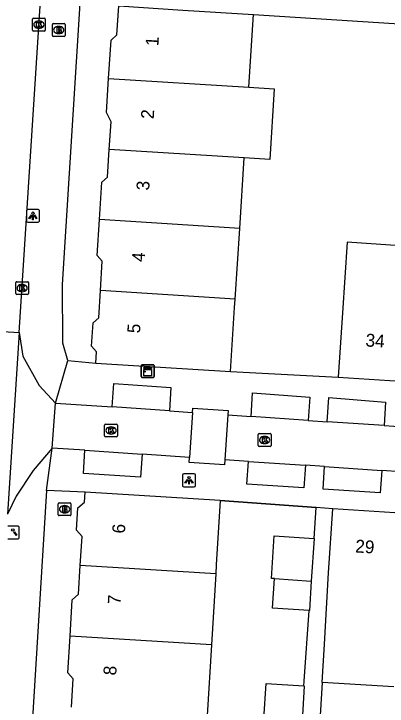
# Model space of a CAD drawing. Extents: x 159961 to 160856, y 382704 to 383353.
# Drawn here: x 160625.9 to 160654.9, y 382868.4 to 382922.3 of the extents above; entities that cross this region are included whole.
import ezdxf

# ---------------------------------------------------------------- set-up
doc = ezdxf.new("R2010")
doc.units = 0
for name, color, linetype in [('IMGEO_Brandkraan', 7, 'Continuous'), ('IMGEO_Kast', 7, 'Continuous'), ('IMGEO_Kolk', 7, 'Continuous'), ('IMGEO_Lichtpunt', 7, 'Continuous'), ('IMGEO_Muur', 7, 'Continuous'), ('IMGEO_Pand', 7, 'Continuous'), ('IMGEO_Pand_nummerreeks', 7, 'Continuous'), ('IMGEO_Rijbaan_lokaal_open', 7, 'Continuous'), ('IMGEO_Voetpad_open', 7, 'Continuous')]:
    doc.layers.add(name, color=color, linetype=linetype)

msp = doc.modelspace()

# ---------------------------------------------------------------- linework, layer by layer
at = {"layer": 'IMGEO_Brandkraan'}
for p, q in [((160628.852, 382920.608), (160628.852, 382921.46)), ((160628.927, 382921.534), (160629.779, 382921.534)), ((160629.34, 382921.314), (160629.365, 382921.314)), ((160629.853, 382921.46), (160629.853, 382920.608)), ((160629.363, 382920.754), (160629.338, 382920.754)), ((160629.779, 382920.534), (160628.927, 382920.534)), ((160629.301, 382883.326), (160629.301, 382884.178)), ((160629.376, 382884.252), (160630.228, 382884.252)), ((160630.302, 382884.178), (160630.302, 382883.326)), ((160629.789, 382884.032), (160629.814, 382884.032)), ((160630.228, 382883.252), (160629.376, 382883.252)), ((160629.812, 382883.472), (160629.787, 382883.472))]:
    msp.add_line(p, q, dxfattribs=at)
for points in [[(160628.852, 382920.608), (160628.852, 382921.46)], [(160628.927, 382921.534), (160629.779, 382921.534)], [(160629.2, 382921.234), (160629.2, 382920.834), (160629.413, 382920.834)], [(160629.431, 382921.234), (160629.2, 382921.234)], [(160629.853, 382921.46), (160629.853, 382920.608)], [(160629.379, 382921.153), (160629.325, 382921.153), (160629.325, 382921.077)], [(160629.325, 382921.077), (160629.378, 382921.077)], [(160629.387, 382921.001), (160629.325, 382921.001), (160629.325, 382920.92)], [(160629.325, 382920.92), (160629.387, 382920.92)], [(160629.779, 382920.534), (160628.927, 382920.534)], [(160629.301, 382883.326), (160629.301, 382884.178)], [(160629.376, 382884.252), (160630.228, 382884.252)], [(160630.302, 382884.178), (160630.302, 382883.326)], [(160629.649, 382883.952), (160629.649, 382883.552), (160629.862, 382883.552)], [(160629.88, 382883.952), (160629.649, 382883.952)], [(160629.828, 382883.871), (160629.774, 382883.871), (160629.774, 382883.795)], [(160629.774, 382883.795), (160629.827, 382883.795)], [(160629.836, 382883.719), (160629.774, 382883.719), (160629.774, 382883.638)], [(160629.774, 382883.638), (160629.836, 382883.638)], [(160630.228, 382883.252), (160629.376, 382883.252)]]:
    msp.add_lwpolyline(points, dxfattribs=at)
for centre, radius, start, end in [((160628.929, 382921.458), 0.0765, 91.552, 178.448), ((160628.929, 382921.458), 0.0765, 91.552, 178.448), ((160629.435, 382921.089), 0.145, 59.4692, 91.5367), ((160629.777, 382921.458), 0.0765, 1.552, 88.448), ((160629.777, 382921.458), 0.0765, 1.552, 88.448), ((160629.38, 382921.115), 0.0379, 267.8285, 90.9355), ((160629.388, 382920.96), 0.0404, 269.8759, 90.5077), ((160629.419, 382921.085), 0.251, 268.6676, 293.5347), ((160629.46, 382921.136), 0.0922, 285.5137, 58.1501), ((160629.465, 382920.944), 0.105, 301.3115, 78.989), ((160628.929, 382920.61), 0.0765, 181.552, 268.448), ((160628.929, 382920.61), 0.0765, 181.552, 268.448), ((160629.777, 382920.61), 0.0765, 271.552, 358.448), ((160629.777, 382920.61), 0.0765, 271.552, 358.448), ((160629.378, 382884.176), 0.0765, 91.552, 178.448), ((160629.378, 382884.176), 0.0765, 91.552, 178.448), ((160630.226, 382884.176), 0.0765, 1.552, 88.448), ((160630.226, 382884.176), 0.0765, 1.552, 88.448), ((160629.829, 382883.833), 0.0379, 267.8285, 90.9355), ((160629.837, 382883.678), 0.0404, 269.8759, 90.5077), ((160629.868, 382883.803), 0.251, 268.6676, 293.5347), ((160629.884, 382883.807), 0.145, 59.4692, 91.5367), ((160629.909, 382883.854), 0.0922, 285.5137, 58.1501), ((160629.914, 382883.662), 0.105, 301.3115, 78.989), ((160629.378, 382883.328), 0.0765, 181.552, 268.448), ((160629.378, 382883.328), 0.0765, 181.552, 268.448), ((160630.226, 382883.328), 0.0765, 271.552, 358.448), ((160630.226, 382883.328), 0.0765, 271.552, 358.448)]:
    msp.add_arc(centre, radius, start, end, dxfattribs=at)
for centre, major_axis, ratio, start_param, end_param in [((160629.339, 382921.034), (-0.387, 0.002), 0.722429, 4.712389, 7.853982), ((160629.364, 382921.034), (-0.39, 0.002), 0.717154, 1.570796, 4.712389), ((160629.788, 382883.752), (-0.387, 0.002), 0.722429, 4.712389, 7.853982), ((160629.813, 382883.752), (-0.39, 0.002), 0.717154, 1.570796, 4.712389)]:
    msp.add_ellipse(centre, major_axis=major_axis, ratio=ratio, start_param=start_param, end_param=end_param, dxfattribs=at)
at = {"layer": 'IMGEO_Kast'}
for p, q in [((160635.778, 382894.071), (160635.778, 382894.912)), ((160635.778, 382894.912), (160635.778, 382894.071)), ((160635.853, 382894.996), (160636.694, 382894.996)), ((160636.694, 382894.996), (160635.853, 382894.996)), ((160636.778, 382894.921), (160636.778, 382894.08)), ((160636.778, 382894.08), (160636.778, 382894.921)), ((160636.703, 382893.996), (160635.862, 382893.996)), ((160635.862, 382893.996), (160636.703, 382893.996))]:
    msp.add_line(p, q, dxfattribs=at)
for points in [[(160635.973, 382894.786), (160636.573, 382894.786), (160636.573, 382894.701), (160635.973, 382894.701), (160635.973, 382894.786)], [(160635.973, 382894.611), (160636.573, 382894.611), (160636.573, 382894.122), (160635.973, 382894.122), (160635.973, 382894.611)]]:
    msp.add_lwpolyline(points, dxfattribs=at)
msp.add_circle((160636.057, 382894.46), 0.0377, dxfattribs=at)
for centre, start, end in [((160635.856, 382894.918), 92.4484, 184.2845), ((160635.856, 382894.918), 92.4484, 184.2845), ((160636.7, 382894.918), 2.4484, 94.2845), ((160636.7, 382894.918), 2.4484, 94.2845), ((160635.856, 382894.074), 182.4484, 274.2845), ((160635.856, 382894.074), 182.4484, 274.2845), ((160636.7, 382894.074), 272.4484, 4.2845), ((160636.7, 382894.074), 272.4484, 4.2845)]:
    msp.add_arc(centre, 0.0779, start, end, dxfattribs=at)
at = {"layer": 'IMGEO_Kolk'}
for p, q in [((160627.303, 382921.032), (160627.303, 382921.884)), ((160627.378, 382921.958), (160628.23, 382921.958)), ((160628.304, 382921.884), (160628.304, 382921.032)), ((160627.791, 382921.738), (160627.816, 382921.738)), ((160628.23, 382920.958), (160627.378, 382920.958)), ((160627.814, 382921.178), (160627.789, 382921.178)), ((160625.998, 382900.529), (160625.998, 382901.381)), ((160626.073, 382901.455), (160626.925, 382901.455)), ((160626.999, 382901.381), (160626.999, 382900.529)), ((160626.486, 382901.235), (160626.511, 382901.235)), ((160626.925, 382900.455), (160626.073, 382900.455)), ((160626.509, 382900.675), (160626.484, 382900.675)), ((160632.924, 382889.452), (160632.924, 382890.304)), ((160632.999, 382890.378), (160633.851, 382890.378)), ((160633.412, 382890.158), (160633.437, 382890.158)), ((160633.925, 382890.304), (160633.925, 382889.452)), ((160633.435, 382889.598), (160633.41, 382889.598)), ((160644.893, 382888.706), (160644.893, 382889.558)), ((160644.968, 382889.632), (160645.82, 382889.632)), ((160645.894, 382889.558), (160645.894, 382888.706)), ((160633.851, 382889.378), (160632.999, 382889.378)), ((160645.381, 382889.412), (160645.406, 382889.412)), ((160645.82, 382888.632), (160644.968, 382888.632)), ((160645.404, 382888.852), (160645.379, 382888.852))]:
    msp.add_line(p, q, dxfattribs=at)
for points in [[(160627.303, 382921.032), (160627.303, 382921.884)], [(160627.378, 382921.958), (160628.23, 382921.958)], [(160628.304, 382921.884), (160628.304, 382921.032)], [(160627.624, 382921.658), (160627.747, 382921.658), (160627.747, 382921.507), (160627.877, 382921.658), (160628.041, 382921.658), (160627.895, 382921.507), (160628.048, 382921.258), (160627.896, 382921.258), (160627.811, 382921.422), (160627.747, 382921.355), (160627.747, 382921.258), (160627.624, 382921.258), (160627.624, 382921.658)], [(160628.23, 382920.958), (160627.378, 382920.958)], [(160625.998, 382900.529), (160625.998, 382901.381)], [(160626.073, 382901.455), (160626.925, 382901.455)], [(160626.999, 382901.381), (160626.999, 382900.529)], [(160626.319, 382901.155), (160626.442, 382901.155), (160626.442, 382901.004), (160626.572, 382901.155), (160626.736, 382901.155), (160626.59, 382901.004), (160626.743, 382900.755), (160626.591, 382900.755), (160626.506, 382900.919), (160626.442, 382900.852), (160626.442, 382900.755), (160626.319, 382900.755), (160626.319, 382901.155)], [(160626.925, 382900.455), (160626.073, 382900.455)], [(160632.924, 382889.452), (160632.924, 382890.304)], [(160632.999, 382890.378), (160633.851, 382890.378)], [(160633.245, 382890.078), (160633.368, 382890.078), (160633.368, 382889.927), (160633.498, 382890.078), (160633.662, 382890.078), (160633.516, 382889.927), (160633.669, 382889.678), (160633.517, 382889.678), (160633.432, 382889.842), (160633.368, 382889.775), (160633.368, 382889.678), (160633.245, 382889.678), (160633.245, 382890.078)], [(160633.925, 382890.304), (160633.925, 382889.452)], [(160644.893, 382888.706), (160644.893, 382889.558)], [(160644.968, 382889.632), (160645.82, 382889.632)], [(160645.894, 382889.558), (160645.894, 382888.706)], [(160633.851, 382889.378), (160632.999, 382889.378)], [(160645.214, 382889.332), (160645.337, 382889.332), (160645.337, 382889.181), (160645.467, 382889.332), (160645.631, 382889.332), (160645.485, 382889.181), (160645.638, 382888.932), (160645.486, 382888.932), (160645.401, 382889.096), (160645.337, 382889.029), (160645.337, 382888.932), (160645.214, 382888.932), (160645.214, 382889.332)], [(160645.82, 382888.632), (160644.968, 382888.632)]]:
    msp.add_lwpolyline(points, dxfattribs=at)
for centre, start, end in [((160627.38, 382921.882), 91.552, 178.448), ((160627.38, 382921.882), 91.552, 178.448), ((160628.228, 382921.882), 1.552, 88.448), ((160628.228, 382921.882), 1.552, 88.448), ((160627.38, 382921.034), 181.552, 268.448), ((160627.38, 382921.034), 181.552, 268.448), ((160628.228, 382921.034), 271.552, 358.448), ((160628.228, 382921.034), 271.552, 358.448), ((160626.075, 382901.379), 91.552, 178.448), ((160626.075, 382901.379), 91.552, 178.448), ((160626.923, 382901.379), 1.552, 88.448), ((160626.923, 382901.379), 1.552, 88.448), ((160626.075, 382900.531), 181.552, 268.448), ((160626.075, 382900.531), 181.552, 268.448), ((160626.923, 382900.531), 271.552, 358.448), ((160626.923, 382900.531), 271.552, 358.448), ((160633.001, 382890.302), 91.552, 178.448), ((160633.001, 382890.302), 91.552, 178.448), ((160633.849, 382890.302), 1.552, 88.448), ((160633.849, 382890.302), 1.552, 88.448), ((160633.001, 382889.454), 181.552, 268.448), ((160633.001, 382889.454), 181.552, 268.448), ((160633.849, 382889.454), 271.552, 358.448), ((160633.849, 382889.454), 271.552, 358.448), ((160644.97, 382889.556), 91.552, 178.448), ((160644.97, 382889.556), 91.552, 178.448), ((160645.818, 382889.556), 1.552, 88.448), ((160645.818, 382889.556), 1.552, 88.448), ((160644.97, 382888.708), 181.552, 268.448), ((160644.97, 382888.708), 181.552, 268.448), ((160645.818, 382888.708), 271.552, 358.448), ((160645.818, 382888.708), 271.552, 358.448)]:
    msp.add_arc(centre, 0.0765, start, end, dxfattribs=at)
for centre, major_axis, ratio, start_param, end_param in [((160627.79, 382921.458), (-0.387, 0.002), 0.722429, 4.712389, 7.853982), ((160627.815, 382921.458), (-0.39, 0.002), 0.717154, 1.570796, 4.712389), ((160626.485, 382900.955), (-0.387, 0.002), 0.722429, 4.712389, 7.853982), ((160626.51, 382900.955), (-0.39, 0.002), 0.717154, 1.570796, 4.712389), ((160633.411, 382889.878), (-0.387, 0.002), 0.722429, 4.712389, 7.853982), ((160633.436, 382889.878), (-0.39, 0.002), 0.717154, 1.570796, 4.712389), ((160645.38, 382889.132), (-0.387, 0.002), 0.722429, 4.712389, 7.853982), ((160645.405, 382889.132), (-0.39, 0.002), 0.717154, 1.570796, 4.712389)]:
    msp.add_ellipse(centre, major_axis=major_axis, ratio=ratio, start_param=start_param, end_param=end_param, dxfattribs=at)
at = {"layer": 'IMGEO_Lichtpunt'}
for p, q in [((160626.842, 382906.98), (160626.842, 382906.173)), ((160626.842, 382906.98), (160626.842, 382906.173)), ((160627.744, 382907.075), (160626.936, 382907.075)), ((160627.744, 382907.075), (160626.936, 382907.075)), ((160627.838, 382906.173), (160627.838, 382906.98)), ((160627.838, 382906.173), (160627.838, 382906.98)), ((160626.936, 382906.079), (160627.744, 382906.079)), ((160626.936, 382906.079), (160627.744, 382906.079)), ((160639.001, 382886.402), (160639.001, 382885.595)), ((160639.001, 382886.402), (160639.001, 382885.595)), ((160639.903, 382886.497), (160639.095, 382886.497)), ((160639.903, 382886.497), (160639.095, 382886.497)), ((160639.997, 382885.595), (160639.997, 382886.402)), ((160639.997, 382885.595), (160639.997, 382886.402)), ((160639.095, 382885.501), (160639.903, 382885.501)), ((160639.095, 382885.501), (160639.903, 382885.501)), ((160626.179, 382882.434), (160625.371, 382882.434)), ((160626.179, 382882.434), (160625.371, 382882.434)), ((160626.273, 382881.532), (160626.273, 382882.339)), ((160626.273, 382881.532), (160626.273, 382882.339)), ((160625.371, 382881.438), (160626.179, 382881.438)), ((160625.371, 382881.438), (160626.179, 382881.438))]:
    msp.add_line(p, q, dxfattribs=at)
for points in [[(160627.216, 382906.644), (160627.255, 382906.616), (160627.067, 382906.354), (160627.029, 382906.381), (160627.216, 382906.644)], [(160627.318, 382906.596), (160627.365, 382906.596), (160627.365, 382906.274), (160627.318, 382906.274), (160627.318, 382906.596)], [(160627.428, 382906.616), (160627.466, 382906.643), (160627.653, 382906.381), (160627.614, 382906.353), (160627.428, 382906.616)], [(160639.375, 382886.066), (160639.414, 382886.038), (160639.226, 382885.776), (160639.188, 382885.803), (160639.375, 382886.066)], [(160639.477, 382886.018), (160639.524, 382886.018), (160639.524, 382885.696), (160639.477, 382885.696), (160639.477, 382886.018)], [(160639.587, 382886.038), (160639.625, 382886.065), (160639.812, 382885.803), (160639.773, 382885.775), (160639.587, 382886.038)], [(160625.863, 382881.975), (160625.901, 382882.002), (160626.088, 382881.74), (160626.049, 382881.712), (160625.863, 382881.975)]]:
    msp.add_lwpolyline(points, dxfattribs=at)
for centre in [(160627.341, 382906.778), (160639.5, 382886.2), (160625.776, 382882.137)]:
    msp.add_circle(centre, 0.0994, dxfattribs=at)
for centre, start, end in [((160626.936, 382906.98), 90, 180), ((160626.936, 382906.98), 90, 180), ((160627.744, 382906.98), 0, 90), ((160627.744, 382906.98), 0, 90), ((160626.936, 382906.173), 180, 270), ((160626.936, 382906.173), 180, 270), ((160627.744, 382906.173), 270, 0), ((160627.744, 382906.173), 270, 360), ((160639.095, 382886.402), 90, 180), ((160639.095, 382886.402), 90, 180), ((160639.903, 382886.402), 0, 90), ((160639.903, 382886.402), 0, 90), ((160639.095, 382885.595), 180, 270), ((160639.095, 382885.595), 180, 270), ((160639.903, 382885.595), 270, 0), ((160639.903, 382885.595), 270, 360), ((160626.179, 382882.339), 0, 90), ((160626.179, 382882.339), 0, 90), ((160626.179, 382881.532), 270, 0), ((160626.179, 382881.532), 270, 360)]:
    msp.add_arc(centre, 0.0946, start, end, dxfattribs=at)
at = {"layer": 'IMGEO_Muur'}
for points in [[(160642.738, 382894.455), (160651.124, 382894.038)], [(160641.936, 382884.428), (160649.416, 382883.887)]]:
    msp.add_lwpolyline(points, dxfattribs=at)
at = {"layer": 'IMGEO_Pand'}
for points in [[(160633.234, 382917.271), (160633.423, 382920.245), (160633.881, 382920.648), (160634.024, 382922.904)], [(160634.024, 382922.904), (160639.014, 382922.587), (160644.513, 382922.238)], [(160644.152, 382916.581), (160644.513, 382922.238)], [(160633.291, 382911.751), (160633.428, 382913.899), (160633.066, 382914.629), (160633.234, 382917.271)], [(160633.234, 382917.271), (160644.152, 382916.581)], [(160644.152, 382916.581), (160646.134, 382916.456), (160645.787, 382910.963), (160643.801, 382911.088)], [(160632.529, 382906.284), (160632.714, 382909.194), (160633.153, 382909.58), (160633.291, 382911.751)], [(160643.801, 382911.088), (160633.291, 382911.751)], [(160643.45, 382905.594), (160643.801, 382911.088)], [(160632.599, 382900.764), (160632.744, 382903.038), (160632.351, 382903.483), (160632.529, 382906.284)], [(160643.45, 382905.594), (160632.529, 382906.284)], [(160643.099, 382900.1), (160643.45, 382905.594)], [(160657.47, 382904.142), (160651.833, 382904.524), (160651.461, 382899.027), (160651.124, 382894.038)], [(160632.249, 382895.122), (160632.305, 382895.993), (160631.909, 382896.442), (160632.024, 382898.255), (160632.464, 382898.643), (160632.599, 382900.764)], [(160643.099, 382900.1), (160632.599, 382900.764)], [(160642.738, 382894.455), (160643.057, 382899.445), (160643.099, 382900.1)], [(160632.249, 382895.122), (160642.738, 382894.455)], [(160651.124, 382894.038), (160656.761, 382893.656)], [(160631.024, 382879.382), (160631.163, 382881.632), (160630.741, 382882.11), (160630.849, 382883.85), (160631.368, 382884.308), (160631.416, 382885.078)], [(160641.936, 382884.428), (160631.416, 382885.078)], [(160641.936, 382884.428), (160641.628, 382879.438), (160641.584, 382878.731)], [(160649.881, 382870.278), (160650.062, 382873.254), (160650.376, 382878.805), (160650.704, 382883.794)], [(160656.342, 382883.424), (160650.704, 382883.794)], [(160646.159, 382878.349), (160645.93, 382878.364), (160646.148, 382881.674), (160649.247, 382881.47)], [(160649.247, 382881.47), (160649.03, 382878.161)], [(160630.232, 382873.871), (160630.408, 382876.713), (160630.885, 382877.134), (160631.024, 382879.382)], [(160641.584, 382878.731), (160631.024, 382879.382)], [(160641.584, 382878.731), (160641.243, 382873.193)], [(160648.854, 382875.872), (160646.008, 382876.058), (160646.159, 382878.349)], [(160646.159, 382878.349), (160649.03, 382878.161)], [(160649.03, 382878.161), (160648.879, 382875.87), (160648.854, 382875.872)], [(160630.338, 382868.361), (160630.474, 382870.554), (160630.056, 382871.028), (160630.232, 382873.871)], [(160641.243, 382873.193), (160630.232, 382873.871)], [(160641.243, 382873.193), (160640.905, 382867.71)], [(160645.341, 382867.437), (160645.51, 382870.181), (160648.445, 382870)], [(160655.464, 382869.938), (160649.881, 382870.278)], [(160648.445, 382870), (160648.475, 382869.998), (160648.306, 382867.254)]]:
    msp.add_lwpolyline(points, dxfattribs=at)
at = {"layer": 'IMGEO_Rijbaan_lokaal_open'}
for points in [[(160626.271, 382897.504), (160627.974, 382924.146)], [(160620.301, 382897.852), (160626.271, 382897.504)], [(160626.271, 382897.504), (160625.366, 382883.36)], [(160628.85, 382888.506), (160629.094, 382892.008)], [(160629.094, 382892.008), (160633.52, 382891.705)], [(160637.968, 382891.401), (160633.52, 382891.705)], [(160639.771, 382891.278), (160639.792, 382891.617), (160642.545, 382891.428), (160642.524, 382891.089)], [(160637.968, 382891.401), (160639.771, 382891.278)], [(160639.771, 382891.278), (160639.547, 382887.782)], [(160642.524, 382891.089), (160642.3, 382887.595)], [(160642.524, 382891.089), (160644.332, 382890.965)], [(160648.774, 382890.661), (160644.332, 382890.965)], [(160648.774, 382890.661), (160650.262, 382890.56)], [(160654.718, 382890.255), (160650.262, 382890.56)], [(160654.718, 382890.255), (160656.207, 382890.153)], [(160631.395, 382888.334), (160628.85, 382888.506)], [(160631.395, 382888.334), (160635.843, 382888.033)], [(160639.547, 382887.782), (160635.843, 382888.033)], [(160642.3, 382887.595), (160642.274, 382887.196), (160639.521, 382887.383), (160639.547, 382887.782)], [(160644.125, 382887.471), (160642.3, 382887.595)], [(160644.125, 382887.471), (160648.585, 382887.17)], [(160650.064, 382887.069), (160648.585, 382887.17)], [(160650.064, 382887.069), (160654.523, 382886.768)], [(160656.004, 382886.667), (160654.523, 382886.768)]]:
    msp.add_lwpolyline(points, dxfattribs=at)
at = {"layer": 'IMGEO_Voetpad_open'}
for points in [[(160630.064, 382895.319), (160629.66, 382896.669), (160629.632, 382901.237), (160631.021, 382923.095)], [(160644.513, 382922.238), (160662.789, 382921.078), (160662.784, 382920.999)], [(160626.271, 382897.504), (160626.548, 382895.653), (160627.821, 382893.365), (160629.094, 382892.008)], [(160629.094, 382892.008), (160630.064, 382895.319)], [(160630.064, 382895.319), (160632.249, 382895.122)], [(160642.738, 382894.455), (160651.124, 382894.038)], [(160633.52, 382891.705), (160633.652, 382893.528), (160638.086, 382893.211), (160637.968, 382891.401)], [(160644.332, 382890.965), (160644.445, 382892.802), (160648.903, 382892.479), (160648.774, 382890.661)], [(160650.262, 382890.56), (160650.387, 382892.437), (160654.819, 382892.082), (160654.718, 382890.255)], [(160628.85, 382888.506), (160627.357, 382886.776), (160626.042, 382884.779), (160625.366, 382883.36)], [(160628.385, 382885.22), (160628.85, 382888.506)], [(160635.843, 382888.033), (160635.727, 382886.242), (160631.289, 382886.53), (160631.395, 382888.334)], [(160648.585, 382887.17), (160648.458, 382885.427), (160644.007, 382885.704), (160644.125, 382887.471)], [(160654.523, 382886.768), (160654.397, 382885.016), (160649.962, 382885.323), (160650.064, 382887.069)], [(160628.385, 382885.22), (160623.291, 382802.488), (160622.253, 382790.875), (160621.956, 382786.436)], [(160631.416, 382885.078), (160628.385, 382885.22)], [(160649.416, 382883.887), (160641.936, 382884.428)], [(160649.247, 382881.47), (160649.416, 382883.887)], [(160650.704, 382883.794), (160649.416, 382883.887)], [(160648.445, 382870), (160648.467, 382870.364), (160648.854, 382875.872)], [(160649.881, 382870.278), (160649.387, 382862.149), (160654.624, 382856.29), (160659.447, 382850.894), (160664.729, 382844.985), (160664.842, 382845.085)]]:
    msp.add_lwpolyline(points, dxfattribs=at)

# ---------------------------------------------------------------- texts
at = {"layer": 'IMGEO_Pand_nummerreeks'}
for s, rotation, p in [('1', 86.3443, (160637.11, 382919.756)), ('2', 86.3447, (160636.748, 382914.083)), ('3', 86.3443, (160636.392, 382908.529)), ('4', 86.3443, (160636.037, 382902.973)), ('5', 86.3443, (160635.682, 382897.416)), ('34', 356.1273, (160653.232, 382896.421)), ('6', 86.4712, (160634.503, 382881.841)), ('29', 356.2451, (160652.431, 382880.393)), ('7', 86.4712, (160634.163, 382876.32)), ('8', 86.4712, (160633.822, 382870.803))]:
    msp.add_text(s, height=1, rotation=rotation, dxfattribs=at).set_placement(p)

doc.saveas('drawing.dxf')
